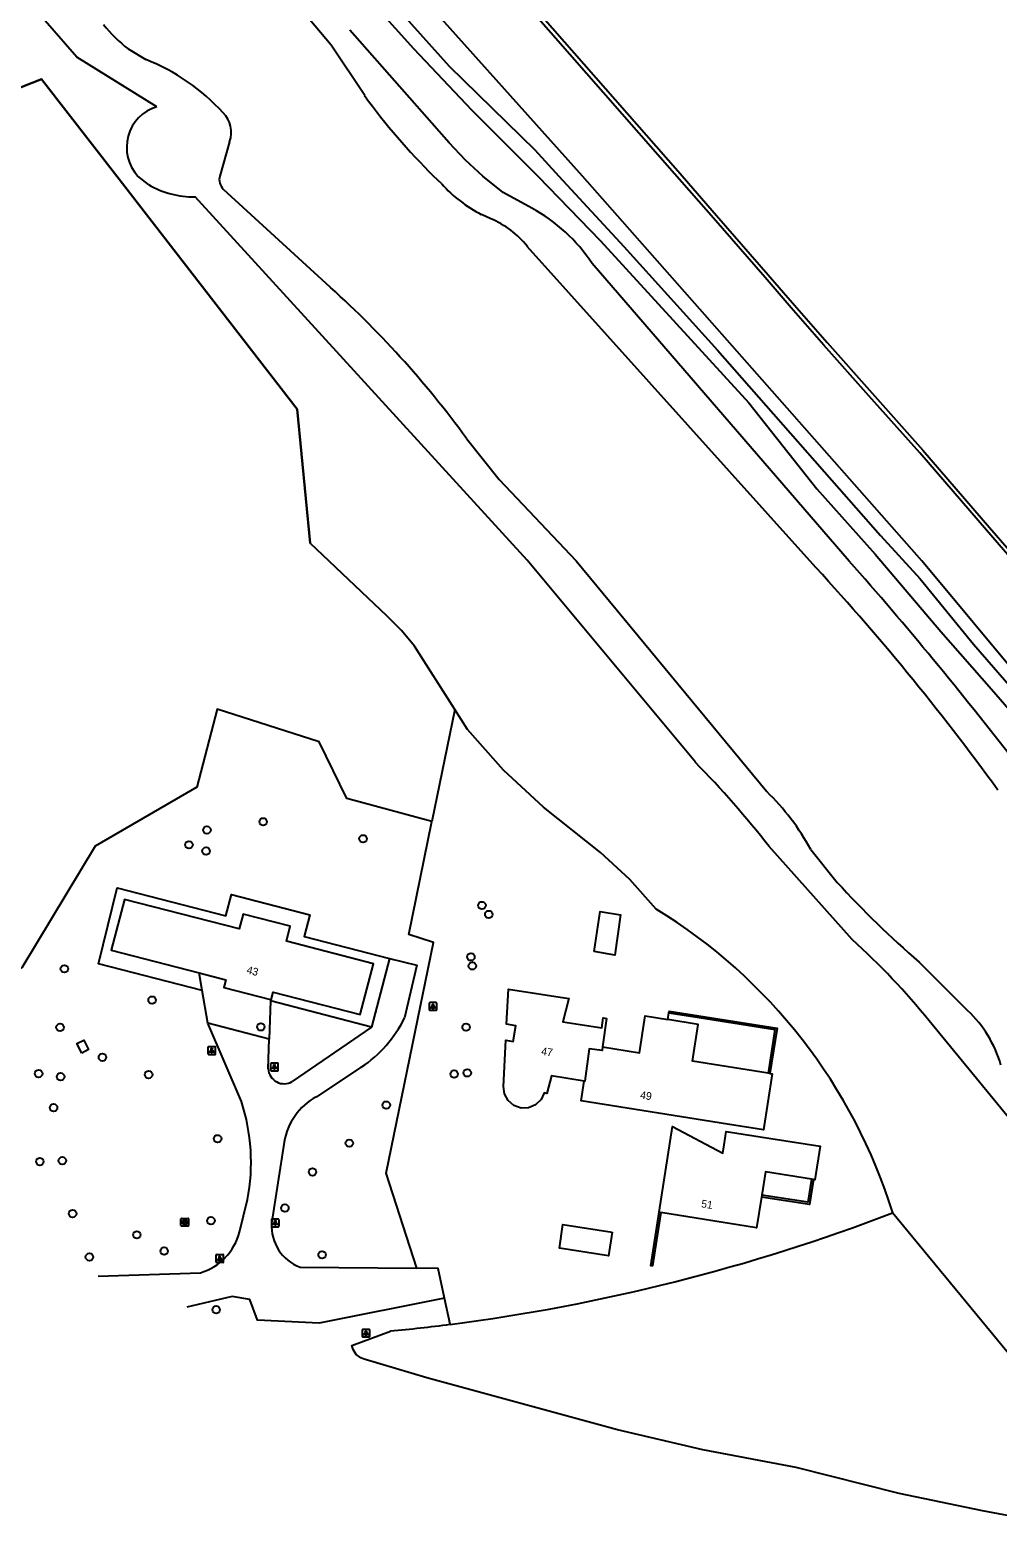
# Model space of a CAD drawing. Extents: x 156664 to 157568, y 383571 to 384421.
# Drawn here: x 157356.9 to 157482.8, y 383572.9 to 383769 of the extents above; entities that cross this region are included whole.
import ezdxf

# ---------------------------------------------------------------- set-up
doc = ezdxf.new("R2010")
doc.units = 0
for name, color, linetype in [('IMGEO_Boom', 7, 'Continuous'), ('IMGEO_Erf', 7, 'Continuous'), ('IMGEO_Gemengd_bos', 7, 'Continuous'), ('IMGEO_Hek', 7, 'Continuous'), ('IMGEO_Kademuur', 7, 'Continuous'), ('IMGEO_Kolk', 7, 'Continuous'), ('IMGEO_Lichtpunt', 7, 'Continuous'), ('IMGEO_Loofbos', 7, 'Continuous'), ('IMGEO_Muur', 7, 'Continuous'), ('IMGEO_Pand', 7, 'Continuous'), ('IMGEO_Pand_nummerreeks', 7, 'Continuous'), ('IMGEO_Rijbaan_lokaal_onverhard', 7, 'Continuous'), ('IMGEO_Voetpad_open', 7, 'Continuous')]:
    doc.layers.add(name, color=color, linetype=linetype)

msp = doc.modelspace()

# ---------------------------------------------------------------- linework, layer by layer
at = {"layer": 'IMGEO_Boom'}
for centre in [(157387.19, 383666.04), (157379.88, 383664.97), (157400.18, 383663.83), (157377.54, 383663.04), (157379.76, 383662.23), (157415.65, 383655.16), (157416.54, 383653.99), (157414.21, 383648.47), (157361.34, 383646.92), (157414.4, 383647.3), (157372.75, 383642.85), (157360.77, 383639.31), (157386.89, 383639.37), (157413.59, 383639.33), (157366.29, 383635.42), (157357.98, 383633.3), (157360.85, 383632.89), (157372.29, 383633.16), (157412.04, 383633.24), (157413.74, 383633.39), (157359.93, 383628.86), (157403.21, 383629.2), (157381.27, 383624.82), (157398.4, 383624.25), (157358.14, 383621.85), (157361.07, 383621.97), (157393.61, 383620.51), (157362.41, 383615.09), (157390.02, 383615.82), (157380.4, 383614.17), (157370.76, 383612.33), (157364.59, 383609.45), (157374.32, 383610.22), (157394.86, 383609.73), (157381.08, 383602.59)]:
    msp.add_circle(centre, 0.489, dxfattribs=at)
at = {"layer": 'IMGEO_Erf'}
msp.add_lwpolyline([(157439.84, 383640.32), (157439.98, 383641.19)], dxfattribs=at)
at = {"layer": 'IMGEO_Gemengd_bos'}
for points in [[(157373.35, 383759), (157362.95, 383765.45), (157357.05, 383772.24), (157330.66, 383802.65), (157323.39, 383811.81), (157318.54, 383817.64), (157311.61, 383824.37)], [(157400.4, 383760.46), (157396.05, 383767.01), (157382.44, 383783.25), (157376.42, 383789.14), (157366.75, 383798.59), (157358.42, 383808.1), (157356.22, 383811.54), (157354.45, 383814.74), (157352.07, 383817.52), (157348.69, 383820.55)], [(157398.96, 383778.21), (157411.39, 383764.29), (157422.51, 383753.4), (157425.66, 383749.98), (157434.11, 383740.82), (157446.3, 383727.36), (157467.5, 383703.26), (157472.66, 383697.61), (157479.6, 383689.12), (157497.74, 383668.24), (157500.12, 383665.65), (157507.24, 383657.92), (157512.12, 383652.38), (157522.66, 383639.25), (157536.71, 383622.63), (157545.72, 383611.33), (157550.81, 383603.98), (157554.5, 383599.52), (157556.35, 383597.29), (157558.2, 383595.24)], [(157399.2, 383774.99), (157406.76, 383766.58), (157414.35, 383758.58), (157422.91, 383749.98), (157431.06, 383741.58), (157450.37, 383720.5), (157459.21, 383709.32), (157466.78, 383700.83), (157475.32, 383690.78), (157481.94, 383683.28), (157488.43, 383675.77)], [(157422.15, 383745.83), (157418.43, 383747.85), (157415.76, 383750), (157413.51, 383752.08), (157411.37, 383754.32), (157398.47, 383768.97)], [(157369.62, 383766.56), (157371.92, 383765.15)], [(157412.12, 383680.62), (157406.86, 383688.86), (157405.2, 383690.91), (157403.34, 383692.77), (157393.32, 383702.26), (157391.63, 383719.71), (157368.14, 383749.98), (157358.35, 383762.61), (157326.23, 383749.98), (157285.19, 383733.84), (157232.49, 383711.6), (157231.84, 383711.33)], [(157382.83, 383754.47), (157381.54, 383750)], [(157372.29, 383748.9), (157370.89, 383750)], [(157381.99, 383748.31), (157395.33, 383736.07)], [(157410.43, 383748.97), (157409.37, 383750)], [(157443.42, 383673.77), (157421.54, 383700.07), (157378.33, 383747.3)], [(157416.79, 383744.45), (157415.58, 383745.01)], [(157458.3, 383699.95), (157421.55, 383740.85)], [(157463.43, 383699.94), (157429.98, 383738.64)], [(157413.64, 383715.86), (157417.91, 383710.54), (157427.91, 383699.98), (157452.69, 383669.98)], [(157412.12, 383680.62), (157409.14, 383666.08)], [(157438.32, 383654.68), (157434.89, 383658.55), (157431.07, 383662.04), (157423.66, 383667.95), (157418.44, 383672.75), (157413.75, 383678.06), (157412.12, 383680.62)], [(157463.8, 383650.73), (157453.01, 383662.82)], [(157458.42, 383662.42), (157461.85, 383658.16)], [(157472.51, 383647.77), (157478.87, 383641.46)], [(157484.53, 383627.1), (157473.82, 383640.15)], [(157411.53, 383600.7), (157410.8, 383604.09)]]:
    msp.add_lwpolyline(points, dxfattribs=at)
for centre, radius, start, end in [((157380.3, 383780.52), 17.58, 217.9078, 232.5796), ((157362.2, 383740.31), 26.68, 42.137, 68.618), ((157467.11, 383808.63), 82.29, 215.8326, 225.4394), ((157374.95, 383753.73), 5.51, 106.9379, 222.5831), ((157379.54, 383755.69), 3.51, 339.6819, 45.9174), ((157378.1, 383758.66), 11.36, 239.2402, 271.1475), ((157383.33, 383749.57), 1.84, 166.6329, 223.3899), ((157423.78, 383761.01), 17.98, 222.0429, 242.8286), ((157412.1, 383733.29), 12.11, 38.647, 67.183), ((157411.7, 383726.6), 21.88, 33.3615, 61.4532), ((157312.08, 383642.22), 125.45, 35.9474, 48.425), ((157223.48, 383482.29), 320.18, 35.9273, 42.8289), ((157057.53, 383342.84), 540.63, 37.7741, 41.3403), ((157350.12, 383582.39), 130.59, 38.0145, 44.4055), ((157431.62, 383648.06), 30.4, 28.1856, 46.1271), ((157564.26, 383752.52), 139.25, 222.6573, 228.7852), ((157401.21, 383594.07), 71.08, 17.2969, 58.52), ((157403.1, 383583.14), 90.84, 38.8739, 48.0722), ((157468.24, 383630.19), 15.49, 15.8108, 46.6814)]:
    msp.add_arc(centre, radius, start, end, dxfattribs=at)
at = {"layer": 'IMGEO_Hek'}
for points in [[(157326.23, 383749.98), (157358.35, 383762.61), (157368.14, 383749.98)], [(157368.14, 383749.98), (157391.63, 383719.71), (157393.32, 383702.26)]]:
    msp.add_lwpolyline(points, dxfattribs=at)
at = {"layer": 'IMGEO_Kademuur'}
for points in [[(157531.02, 383646.57), (157529.22, 383648.75), (157521.22, 383657.97), (157513.4, 383666.94), (157505.02, 383676.63), (157500.1, 383682.23), (157490.69, 383693.07), (157481.28, 383703.94), (157472.59, 383714.01), (157465.99, 383721.41), (157460.14, 383728), (157455.88, 383732.86), (157452.48, 383736.79), (157445.75, 383744.51), (157440.69, 383750.31), (157417.82, 383776.43), (157413.69, 383781.2), (157401.36, 383795.26), (157387.62, 383810.89), (157376.3, 383823.9), (157366.3, 383835.38), (157360.36, 383842.35)], [(157418.24, 383776.79), (157441.11, 383750.67), (157446.17, 383744.87), (157452.89, 383737.15), (157456.29, 383733.22), (157460.55, 383728.36), (157466.4, 383721.78), (157473, 383714.38), (157481.69, 383704.3), (157491.11, 383693.43), (157500.52, 383682.59), (157505.44, 383676.99), (157513.82, 383667.3), (157521.64, 383658.33), (157529.64, 383649.1), (157534.35, 383643.42), (157533.93, 383643.07), (157532.75, 383644.49)]]:
    msp.add_lwpolyline(points, dxfattribs=at)
at = {"layer": 'IMGEO_Kolk'}
for p, q in [((157376.5, 383613.55), (157376.5, 383614.4)), ((157376.57, 383614.47), (157377.43, 383614.47)), ((157377.43, 383613.47), (157376.57, 383613.47)), ((157377.01, 383613.69), (157376.98, 383613.69)), ((157376.99, 383614.25), (157377.01, 383614.25)), ((157377.5, 383614.4), (157377.5, 383613.55))]:
    msp.add_line(p, q, dxfattribs=at)
for points in [[(157376.5, 383613.55), (157376.5, 383614.4)], [(157376.57, 383614.47), (157377.43, 383614.47)], [(157377.43, 383613.47), (157376.57, 383613.47)], [(157376.82, 383614.17), (157376.94, 383614.17), (157376.94, 383614.02), (157377.07, 383614.17), (157377.24, 383614.17), (157377.09, 383614.02), (157377.24, 383613.77), (157377.09, 383613.77), (157377.01, 383613.94), (157376.94, 383613.87), (157376.94, 383613.77), (157376.82, 383613.77), (157376.82, 383614.17)], [(157377.5, 383614.4), (157377.5, 383613.55)]]:
    msp.add_lwpolyline(points, dxfattribs=at)
for centre, start, end in [((157376.58, 383614.4), 91.552, 178.448), ((157376.58, 383614.4), 91.552, 178.448), ((157376.58, 383613.55), 181.552, 268.448), ((157376.58, 383613.55), 181.552, 268.448), ((157377.42, 383614.4), 1.552, 88.448), ((157377.42, 383614.4), 1.552, 88.448), ((157377.42, 383613.55), 271.552, 358.448), ((157377.42, 383613.55), 271.552, 358.448)]:
    msp.add_arc(centre, 0.0765, start, end, dxfattribs=at)
for centre, major_axis, ratio, start_param, end_param in [((157376.99, 383613.97), (-0.387, 0.002), 0.722429, 4.712389, 7.853982), ((157377.01, 383613.97), (-0.39, 0.002), 0.717154, 1.570796, 4.712389)]:
    msp.add_ellipse(centre, major_axis=major_axis, ratio=ratio, start_param=start_param, end_param=end_param, dxfattribs=at)
at = {"layer": 'IMGEO_Lichtpunt'}
for p, q in [((157409.68, 383642.53), (157408.88, 383642.53)), ((157409.68, 383642.53), (157408.88, 383642.53)), ((157408.78, 383642.43), (157408.78, 383641.63)), ((157408.78, 383642.43), (157408.78, 383641.63)), ((157408.88, 383641.53), (157409.68, 383641.53)), ((157408.88, 383641.53), (157409.68, 383641.53)), ((157409.78, 383641.63), (157409.78, 383642.43)), ((157409.78, 383641.63), (157409.78, 383642.43)), ((157380.01, 383636.69), (157380.01, 383635.88)), ((157380.01, 383636.69), (157380.01, 383635.88)), ((157380.91, 383636.79), (157380.1, 383636.79)), ((157380.91, 383636.79), (157380.1, 383636.79)), ((157381, 383635.88), (157381, 383636.69)), ((157381, 383635.88), (157381, 383636.69)), ((157380.1, 383635.79), (157380.91, 383635.79)), ((157380.1, 383635.79), (157380.91, 383635.79)), ((157389.06, 383634.66), (157388.25, 383634.66)), ((157389.06, 383634.66), (157388.25, 383634.66)), ((157388.15, 383634.56), (157388.15, 383633.76)), ((157388.15, 383634.56), (157388.15, 383633.76)), ((157388.25, 383633.66), (157389.06, 383633.66)), ((157388.25, 383633.66), (157389.06, 383633.66)), ((157389.15, 383633.76), (157389.15, 383634.56)), ((157389.15, 383633.76), (157389.15, 383634.56)), ((157388.27, 383614.28), (157388.27, 383613.48)), ((157388.27, 383614.28), (157388.27, 383613.48)), ((157389.17, 383614.38), (157388.36, 383614.38)), ((157389.17, 383614.38), (157388.36, 383614.38)), ((157388.36, 383613.38), (157389.17, 383613.38)), ((157388.36, 383613.38), (157389.17, 383613.38)), ((157389.26, 383613.48), (157389.26, 383614.28)), ((157389.26, 383613.48), (157389.26, 383614.28)), ((157381.05, 383609.66), (157381.05, 383608.85)), ((157381.05, 383609.66), (157381.05, 383608.85)), ((157381.96, 383609.75), (157381.15, 383609.75)), ((157381.96, 383609.75), (157381.15, 383609.75)), ((157382.05, 383608.85), (157382.05, 383609.66)), ((157382.05, 383608.85), (157382.05, 383609.66)), ((157381.15, 383608.76), (157381.96, 383608.76)), ((157381.15, 383608.76), (157381.96, 383608.76)), ((157400.07, 383599.95), (157400.07, 383599.14)), ((157400.07, 383599.95), (157400.07, 383599.14)), ((157400.97, 383600.04), (157400.17, 383600.04)), ((157400.97, 383600.04), (157400.17, 383600.04)), ((157401.07, 383599.14), (157401.07, 383599.95)), ((157401.07, 383599.14), (157401.07, 383599.95)), ((157400.17, 383599.05), (157400.97, 383599.05)), ((157400.17, 383599.05), (157400.97, 383599.05))]:
    msp.add_line(p, q, dxfattribs=at)
for points in [[(157409.16, 383642.1), (157409.19, 383642.07), (157409.01, 383641.81), (157408.97, 383641.84), (157409.16, 383642.1)], [(157409.26, 383642.05), (157409.31, 383642.05), (157409.31, 383641.73), (157409.26, 383641.73), (157409.26, 383642.05)], [(157409.37, 383642.07), (157409.41, 383642.1), (157409.59, 383641.83), (157409.55, 383641.81), (157409.37, 383642.07)], [(157380.38, 383636.35), (157380.42, 383636.33), (157380.23, 383636.06), (157380.19, 383636.09), (157380.38, 383636.35)], [(157380.48, 383636.31), (157380.53, 383636.31), (157380.53, 383635.98), (157380.48, 383635.98), (157380.48, 383636.31)], [(157380.59, 383636.33), (157380.63, 383636.35), (157380.82, 383636.09), (157380.78, 383636.06), (157380.59, 383636.33)], [(157388.53, 383634.23), (157388.57, 383634.2), (157388.38, 383633.94), (157388.34, 383633.96), (157388.53, 383634.23)], [(157388.63, 383634.18), (157388.68, 383634.18), (157388.68, 383633.86), (157388.63, 383633.86), (157388.63, 383634.18)], [(157388.74, 383634.2), (157388.78, 383634.23), (157388.96, 383633.96), (157388.93, 383633.94), (157388.74, 383634.2)], [(157388.64, 383613.95), (157388.68, 383613.92), (157388.49, 383613.66), (157388.45, 383613.69), (157388.64, 383613.95)], [(157388.74, 383613.9), (157388.79, 383613.9), (157388.79, 383613.58), (157388.74, 383613.58), (157388.74, 383613.9)], [(157388.85, 383613.92), (157388.89, 383613.95), (157389.08, 383613.68), (157389.04, 383613.66), (157388.85, 383613.92)], [(157381.43, 383609.32), (157381.47, 383609.3), (157381.28, 383609.03), (157381.24, 383609.06), (157381.43, 383609.32)], [(157381.53, 383609.28), (157381.58, 383609.28), (157381.58, 383608.95), (157381.53, 383608.95), (157381.53, 383609.28)], [(157381.64, 383609.3), (157381.68, 383609.32), (157381.86, 383609.06), (157381.83, 383609.03), (157381.64, 383609.3)], [(157400.45, 383599.61), (157400.48, 383599.58), (157400.3, 383599.32), (157400.26, 383599.35), (157400.45, 383599.61)], [(157400.55, 383599.56), (157400.6, 383599.56), (157400.6, 383599.24), (157400.55, 383599.24), (157400.55, 383599.56)], [(157400.66, 383599.58), (157400.7, 383599.61), (157400.88, 383599.35), (157400.84, 383599.32), (157400.66, 383599.58)]]:
    msp.add_lwpolyline(points, dxfattribs=at)
for centre in [(157409.28, 383642.23), (157380.51, 383636.49), (157388.65, 383634.36), (157388.77, 383614.08), (157381.55, 383609.46), (157400.57, 383599.75)]:
    msp.add_circle(centre, 0.0994, dxfattribs=at)
for centre, start, end in [((157408.88, 383642.43), 90, 180), ((157408.88, 383642.43), 90, 180), ((157409.68, 383642.43), 0, 90), ((157409.68, 383642.43), 0, 90), ((157408.88, 383641.63), 180, 270), ((157408.88, 383641.63), 180, 270), ((157409.68, 383641.63), 270, 0), ((157409.68, 383641.63), 270, 360), ((157380.1, 383636.69), 90, 180), ((157380.1, 383636.69), 90, 180), ((157380.91, 383636.69), 0, 90), ((157380.91, 383636.69), 0, 90), ((157380.1, 383635.88), 180, 270), ((157380.1, 383635.88), 180, 270), ((157380.91, 383635.88), 270, 0), ((157380.91, 383635.88), 270, 360), ((157388.25, 383634.56), 90, 180), ((157388.25, 383634.56), 90, 180), ((157389.06, 383634.56), 0, 90), ((157389.06, 383634.56), 0, 90), ((157388.25, 383633.76), 180, 270), ((157388.25, 383633.76), 180, 270), ((157389.06, 383633.76), 270, 0), ((157389.06, 383633.76), 270, 360), ((157388.36, 383614.28), 90, 180), ((157388.36, 383614.28), 90, 180), ((157388.36, 383613.48), 180, 270), ((157388.36, 383613.48), 180, 270), ((157389.17, 383614.28), 0, 90), ((157389.17, 383614.28), 0, 90), ((157389.17, 383613.48), 270, 0), ((157389.17, 383613.48), 270, 360), ((157381.15, 383609.66), 90, 180), ((157381.15, 383609.66), 90, 180), ((157381.96, 383609.66), 0, 90), ((157381.96, 383609.66), 0, 90), ((157381.15, 383608.85), 180, 270), ((157381.15, 383608.85), 180, 270), ((157381.96, 383608.85), 270, 0), ((157381.96, 383608.85), 270, 360), ((157400.17, 383599.95), 90, 180), ((157400.17, 383599.95), 90, 180), ((157400.97, 383599.95), 0, 90), ((157400.97, 383599.95), 0, 90), ((157400.17, 383599.14), 180, 270), ((157400.17, 383599.14), 180, 270), ((157400.97, 383599.14), 270, 0), ((157400.97, 383599.14), 270, 360)]:
    msp.add_arc(centre, 0.0946, start, end, dxfattribs=at)
at = {"layer": 'IMGEO_Loofbos'}
for points in [[(157559.35, 383596.2), (157557.76, 383598.02), (157500, 383667.38), (157472.85, 383699.98), (157428.73, 383750), (157398.02, 383784.29), (157386.49, 383797.94), (157378, 383808)], [(157409.14, 383666.08), (157398.07, 383669.05), (157394.48, 383676.44), (157381.21, 383680.69), (157378.58, 383670.52), (157365.36, 383662.87), (157355.81, 383647.07), (157332.85, 383636.61), (157305.03, 383629.74)], [(157407.17, 383607.99), (157403.19, 383620.36), (157409.33, 383650.33), (157406.13, 383651.4), (157409.14, 383666.08)], [(157363.6, 383635.97), (157362.96, 383637.21), (157363.85, 383637.66), (157364.49, 383636.43), (157363.6, 383635.97)], [(157503.92, 383572.93), (157469.07, 383615.2)], [(157503.92, 383572.93), (157500.11, 383573.24), (157492.83, 383574.17), (157480.77, 383576.44), (157469.9, 383578.7), (157456.53, 383582.06), (157444.36, 383584.36), (157433.29, 383586.98), (157408.48, 383593.75), (157400.33, 383596.15), (157399.88, 383596.34), (157399.3, 383596.79), (157398.89, 383597.41), (157398.72, 383597.95), (157403.76, 383599.82)]]:
    msp.add_lwpolyline(points, dxfattribs=at)
for centre, radius, start, end in [((157379.83, 383847.86), 249.19, 277.308, 290.9855), ((157379.5, 383850.83), 252.17, 275.5206, 277.2958)]:
    msp.add_arc(centre, radius, start, end, dxfattribs=at)
at = {"layer": 'IMGEO_Muur'}
for points in [[(157439.98, 383641.19), (157440.02, 383641.43), (157454.04, 383639.22), (157453.1, 383633.3)], [(157439.98, 383641.19), (157443.91, 383640.57), (157453.76, 383639.01), (157452.86, 383633.34)], [(157458.76, 383619.51), (157458.25, 383616.27), (157452.01, 383617.25)], [(157458.51, 383619.55), (157458.04, 383616.56), (157452.05, 383617.5)], [(157438.94, 383615.22), (157437.85, 383608.28), (157437.6, 383608.32), (157438.69, 383615.26)]]:
    msp.add_lwpolyline(points, dxfattribs=at)
at = {"layer": 'IMGEO_Pand'}
for points in [[(157388.16, 383642.91), (157388.24, 383642.89), (157388.5, 383643.88), (157399.83, 383640.96), (157401.55, 383647.57), (157390.21, 383650.51), (157390.71, 383652.45), (157384.58, 383654.04), (157384.08, 383652.1), (157369.15, 383655.95), (157367.43, 383649.34), (157378.87, 383646.38)], [(157430.23, 383649.16), (157431.01, 383654.37), (157433.69, 383653.92), (157432.93, 383648.7), (157430.23, 383649.16)], [(157378.87, 383646.38), (157382.35, 383645.47), (157382.09, 383644.49), (157388.16, 383642.91)], [(157428.94, 383632.33), (157424.69, 383632.99), (157424.1, 383630.71), (157423.76, 383630.8), (157423.34, 383629.91), (157422.62, 383629.23), (157421.71, 383628.85), (157420.74, 383628.8), (157419.81, 383629.17), (157419.07, 383629.79), (157418.59, 383630.66), (157418.46, 383631.64), (157418.75, 383637.63), (157419.71, 383637.49), (157420.06, 383639.51), (157418.86, 383639.71), (157419.1, 383644.27), (157426.97, 383643.05), (157426.18, 383640.03), (157431.24, 383639.24), (157431.4, 383640.54), (157431.65, 383640.5), (157431.84, 383640.47), (157431.35, 383636.77)], [(157431.35, 383636.77), (157436.14, 383636.01), (157436.89, 383640.79), (157439.84, 383640.32)], [(157452.86, 383633.34), (157443.03, 383634.91), (157443.78, 383639.7), (157439.84, 383640.32)], [(157431.35, 383636.77), (157431.29, 383636.28), (157429.59, 383636.51), (157429.03, 383632.32), (157428.94, 383632.33)], [(157453.1, 383633.3), (157453.42, 383633.25), (157452.28, 383625.99), (157447.58, 383626.74), (157428.54, 383629.76), (157428.94, 383632.33)], [(157453.1, 383633.3), (157452.86, 383633.34)], [(157438.69, 383615.26), (157440.45, 383626.44), (157446.98, 383622.93), (157447.16, 383624.04), (157447.3, 383624.91), (157447.43, 383625.78), (157453.21, 383624.86), (157459.63, 383623.85), (157458.94, 383619.48), (157458.76, 383619.51)], [(157458.51, 383619.55), (157452.53, 383620.53), (157452.05, 383617.5)], [(157458.76, 383619.51), (157458.51, 383619.55)], [(157452.01, 383617.25), (157451.38, 383613.26), (157438.94, 383615.22)], [(157452.05, 383617.5), (157452.01, 383617.25)], [(157438.69, 383615.26), (157438.94, 383615.22)], [(157432.6, 383612.7), (157432.13, 383609.62), (157425.72, 383610.61), (157426.18, 383613.68), (157432.6, 383612.7)]]:
    msp.add_lwpolyline(points, dxfattribs=at)
at = {"layer": 'IMGEO_Rijbaan_lokaal_onverhard'}
for points in [[(157403.62, 383648.28), (157401.28, 383639.34)], [(157403.62, 383648.28), (157407.17, 383647.4), (157405.58, 383640.56)], [(157387.99, 383637.78), (157380, 383639.87)], [(157384.36, 383629.67), (157380, 383639.87)], [(157401.28, 383639.34), (157390.98, 383632.28)], [(157387.84, 383633.91), (157387.99, 383637.78)], [(157399.95, 383634.12), (157394.12, 383630.29)], [(157389.92, 383624.38), (157388.29, 383613.82)], [(157384.11, 383612.69), (157385.16, 383616.92)], [(157365.75, 383606.96), (157379.03, 383607.4)], [(157391.98, 383608.13), (157407.17, 383607.99)], [(157410.8, 383604.09), (157409.96, 383607.97), (157407.17, 383607.99)], [(157410.8, 383604.09), (157394.49, 383600.85), (157386.47, 383601.24), (157385.46, 383603.92), (157383.18, 383604.31), (157377.26, 383602.91)]]:
    msp.add_lwpolyline(points, dxfattribs=at)
for centre, radius, start, end in [((157390.91, 383647.72), 16.33, 303.6186, 334.0007), ((157389.91, 383634.05), 2.07, 183.8035, 301.2983), ((157359.84, 383621.74), 25.78, 349.2282, 17.9312), ((157398.19, 383622.95), 8.4, 119.0559, 170.1776), ((157394.02, 383613.5), 5.74, 176.8083, 249.2267), ((157376.93, 383614.5), 7.4, 286.484, 345.9011)]:
    msp.add_arc(centre, radius, start, end, dxfattribs=at)
at = {"layer": 'IMGEO_Voetpad_open'}
for points in [[(157379.26, 383644.1), (157365.76, 383647.59), (157368.22, 383657.43), (157382.34, 383653.79), (157383.07, 383656.6), (157393.27, 383653.96), (157392.54, 383651.14), (157403.62, 383648.28)], [(157379.26, 383644.1), (157378.87, 383646.38)], [(157380, 383639.87), (157379.26, 383644.1)], [(157388.15, 383642.74), (157387.99, 383637.78)], [(157388.16, 383642.91), (157388.15, 383642.74)], [(157401.28, 383639.34), (157388.15, 383642.74)]]:
    msp.add_lwpolyline(points, dxfattribs=at)

# ---------------------------------------------------------------- texts
at = {"layer": 'IMGEO_Pand_nummerreeks'}
for s, rotation, p in [('43', 345.2864, (157384.97, 383646.35)), ('47', 351.1822, (157423.31, 383635.75)), ('49', 350.9874, (157436.18, 383630.06)), ('51', 351.016, (157444.12, 383615.92))]:
    msp.add_text(s, height=1, rotation=rotation, dxfattribs=at).set_placement(p)

doc.saveas('drawing.dxf')
